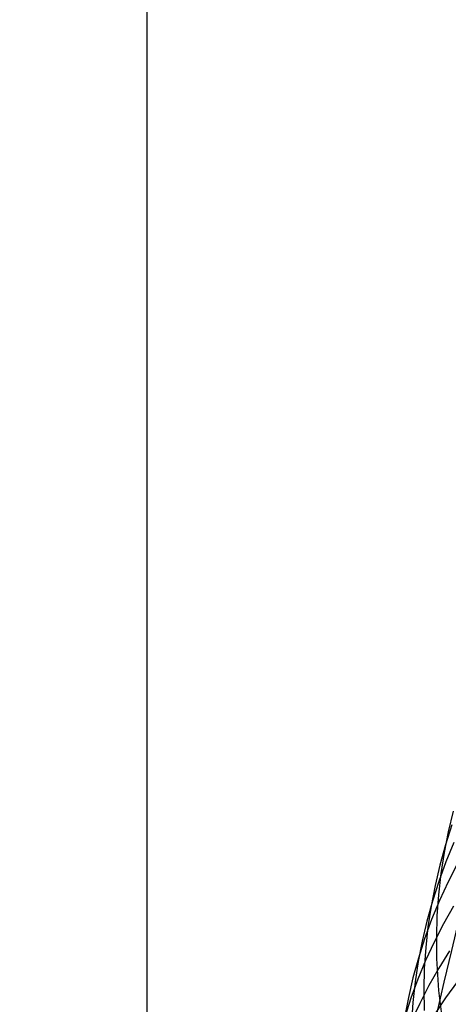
# Model space of a CAD drawing. Extents: x -383 to 1849, y -1185 to -529.
# Tile 813 of 870: x 1805 to 1813, y -945 to -926. Entities that reach past the tile are written whole.
import ezdxf

# ---------------------------------------------------------------- set-up
doc = ezdxf.new("R2010")
doc.units = 0
doc.layers.add('PREDEFINITO', color=7, linetype='CONTINUOUS')

msp = doc.modelspace()

# ---------------------------------------------------------------- linework, layer by layer
at = {"layer": 'PREDEFINITO'}
for p, q in [((1807.644, -1016.516, 663.883), (1807.644, -807.082, 663.883)), ((1813.443, -941.441, 523.136), (1813.351, -941.834, 523.415)), ((1813.42, -941.701, 521.17), (1813.299, -942.082, 521.456)), ((1813.351, -941.834, 523.415), (1813.274, -942.23, 523.693)), ((1813.299, -942.082, 521.456), (1813.193, -942.465, 521.742)), ((1813.456, -942.038, 519.202), (1813.306, -942.404, 519.494)), ((1813.274, -942.23, 523.693), (1813.213, -942.628, 523.97)), ((1813.193, -942.465, 521.742), (1813.102, -942.853, 522.028)), ((1813.306, -942.404, 519.494), (1813.171, -942.775, 519.788)), ((1813.525, -942.434, 517.226), (1813.349, -942.785, 517.523)), ((1813.213, -942.628, 523.97), (1813.168, -943.029, 524.247)), ((1813.102, -942.853, 522.028), (1813.027, -943.243, 522.313)), ((1813.171, -942.775, 519.788), (1813.051, -943.15, 520.082)), ((1813.349, -942.785, 517.523), (1813.186, -943.14, 517.821)), ((1813.168, -943.029, 524.247), (1813.139, -943.431, 524.522)), ((1813.051, -943.15, 520.082), (1812.946, -943.529, 520.376)), ((1813.027, -943.243, 522.313), (1812.968, -943.636, 522.598)), ((1813.186, -943.14, 517.821), (1813.038, -943.5, 518.121)), ((1813.45, -943.243, 515.554), (1813.26, -943.582, 515.857)), ((1813.139, -943.431, 524.522), (1813.127, -943.835, 524.796)), ((1812.946, -943.529, 520.376), (1812.856, -943.911, 520.67)), ((1813.038, -943.5, 518.121), (1812.905, -943.865, 518.421)), ((1812.968, -943.636, 522.598), (1812.925, -944.031, 522.882)), ((1813.26, -943.582, 515.857), (1813.085, -943.927, 516.162)), ((1813.127, -943.835, 524.796), (1813.131, -944.24, 525.068)), ((1812.856, -943.911, 520.67), (1812.782, -944.296, 520.964)), ((1812.905, -943.865, 518.421), (1812.787, -944.234, 518.722)), ((1813.085, -943.927, 516.162), (1812.923, -944.277, 516.468)), ((1812.925, -944.031, 522.882), (1812.898, -944.428, 523.165)), ((1813.377, -944.093, 513.893), (1813.174, -944.421, 514.201)), ((1812.787, -944.234, 518.722), (1812.684, -944.607, 519.024)), ((1812.782, -944.296, 520.964), (1812.724, -944.684, 521.257)), ((1812.923, -944.277, 516.468), (1812.776, -944.632, 516.775)), ((1813.131, -944.24, 525.068), (1813.14, -944.443, 525.203)), ((1812.898, -944.428, 523.165), (1812.887, -944.826, 523.446)), ((1813.174, -944.421, 514.201), (1812.986, -944.754, 514.51)), ((1813.14, -944.443, 525.203), (1813.153, -944.645, 525.337)), ((1812.684, -944.607, 519.024), (1812.596, -944.983, 519.325)), ((1812.776, -944.632, 516.775), (1812.644, -944.992, 517.084)), ((1812.724, -944.684, 521.257), (1812.682, -945.074, 521.549)), ((1812.986, -944.754, 514.51), (1812.812, -945.093, 514.822)), ((1813.153, -944.645, 525.337), (1813.17, -944.848, 525.471)), ((1813.531, -944.676, 511.935), (1813.303, -944.985, 512.244)), ((1812.887, -944.826, 523.446), (1812.893, -945.225, 523.726)), ((1813.17, -944.848, 525.471), (1813.191, -945.051, 525.604)), ((1812.596, -944.983, 519.325), (1812.523, -945.362, 519.626)), ((1812.644, -944.992, 517.084), (1812.527, -945.355, 517.393)), ((1812.812, -945.093, 514.822), (1812.652, -945.437, 515.136)), ((1812.682, -945.074, 521.549), (1812.656, -945.465, 521.839)), ((1813.303, -944.985, 512.244), (1813.089, -945.3, 512.555)), ((1813.191, -945.051, 525.604), (1813.217, -945.253, 525.737))]:
    msp.add_line(p, q, dxfattribs=at)
at = {"layer": 'PREDEFINITO', "extrusion": (0.972954, -0.231001, 0.000156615)}
msp.add_arc((-568.974, 576.386, 1982.541), 85.299, 293.36993, 338.51108, dxfattribs=at)

doc.saveas('drawing.dxf')
